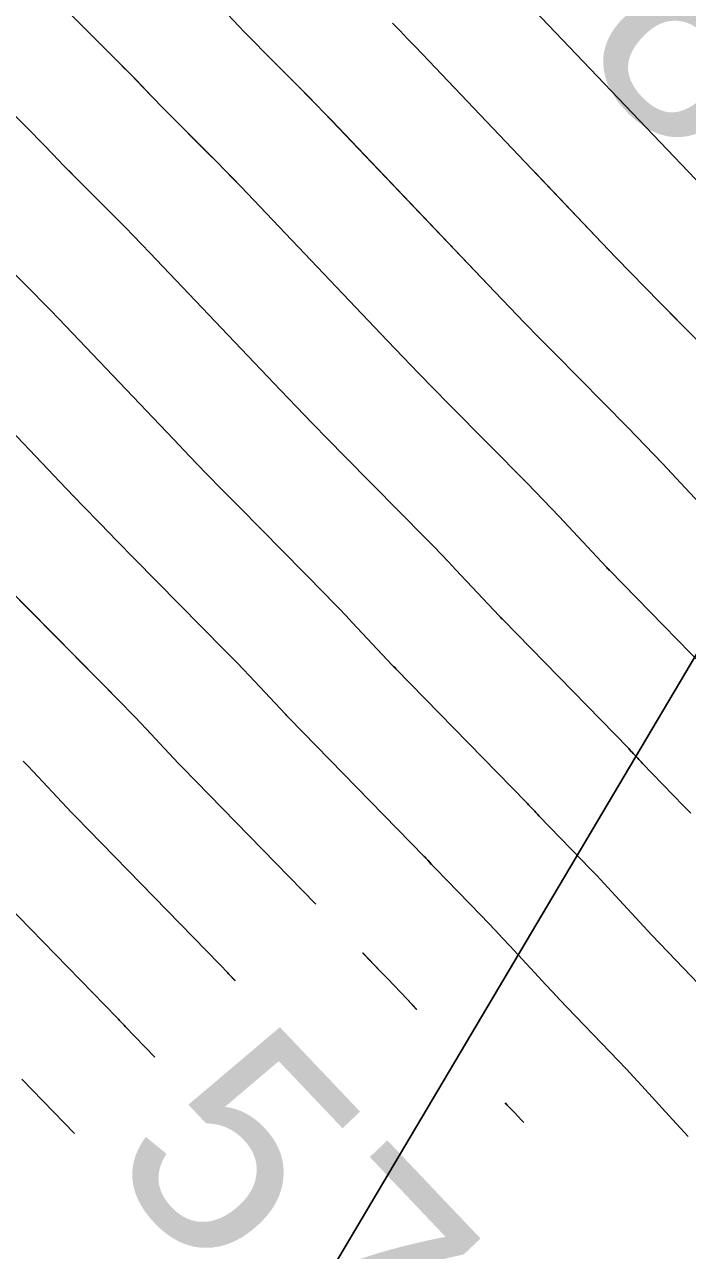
# Model space of a CAD drawing. Extents: x 954385 to 988206, y 1868364 to 1924553.
# Drawn here: x 955929.86 to 955947.73, y 1922937.41 to 1922970.46 of the extents above; entities that cross this region are included whole.
import ezdxf

# ---------------------------------------------------------------- set-up
doc = ezdxf.new("R2010")
doc.units = 0
for name, color, linetype in [('16', 7, 'Continuous'), ('26', 7, 'Continuous'), ('5', 7, 'Continuous'), ('6', 7, 'Continuous'), ('7', 7, 'Continuous')]:
    doc.layers.add(name, color=color, linetype=linetype)

msp = doc.modelspace()

# ---------------------------------------------------------------- linework, layer by layer
at = {"layer": '16'}
for points in [[(955943.042, 1922971.437), (955948.315, 1922965.899)], [(955930.987, 1922970.841), (955932.428, 1922969.403), (955932.538, 1922969.294), (955932.646, 1922969.184), (955932.754, 1922969.073), (955932.862, 1922968.962), (955933.291, 1922968.517), (955933.399, 1922968.406), (955933.507, 1922968.295), (955933.615, 1922968.185), (955933.724, 1922968.076), (955934.82, 1922966.976), (955935.038, 1922966.755), (955935.256, 1922966.534), (955935.471, 1922966.311), (955935.686, 1922966.087), (955939.647, 1922961.927), (955940.062, 1922961.493), (955940.478, 1922961.062), (955940.896, 1922960.633), (955941.317, 1922960.206), (955943.406, 1922958.091), (955943.625, 1922957.868), (955943.842, 1922957.644), (955944.058, 1922957.418), (955944.272, 1922957.191), (955945.538, 1922955.839), (955945.553, 1922955.823), (955945.568, 1922955.807), (955945.614, 1922955.761), (955945.629, 1922955.745), (955948.905, 1922952.39)], [(955935.328, 1922970.733), (955935.79, 1922970.254), (955935.905, 1922970.134), (955936.021, 1922970.015), (955936.138, 1922969.896), (955936.255, 1922969.778), (955937.297, 1922968.733), (955937.509, 1922968.519), (955937.72, 1922968.304), (955937.93, 1922968.088), (955938.138, 1922967.87), (955942.536, 1922963.251), (955942.937, 1922962.832), (955943.34, 1922962.415), (955943.745, 1922961.999), (955944.151, 1922961.586), (955946.124, 1922959.59), (955946.359, 1922959.35), (955946.593, 1922959.108), (955946.825, 1922958.865), (955947.056, 1922958.621), (955948.42, 1922957.164)], [(955948.842, 1922961.088), (955946.986, 1922962.967), (955946.593, 1922963.366), (955946.202, 1922963.767), (955945.813, 1922964.17), (955945.426, 1922964.575), (955940.59, 1922969.653), (955940.388, 1922969.864), (955940.184, 1922970.074), (955939.98, 1922970.283), (955939.774, 1922970.491)], [(955928.472, 1922969.119), (955929.996, 1922967.599), (955930.097, 1922967.498), (955930.197, 1922967.397), (955930.297, 1922967.295), (955930.396, 1922967.192), (955930.793, 1922966.781), (955930.892, 1922966.678), (955930.992, 1922966.576), (955931.092, 1922966.474), (955931.192, 1922966.373), (955932.343, 1922965.218), (955932.568, 1922964.991), (955932.791, 1922964.763), (955933.013, 1922964.534), (955933.234, 1922964.303), (955936.758, 1922960.602), (955937.186, 1922960.155), (955937.616, 1922959.71), (955938.048, 1922959.266), (955938.482, 1922958.825), (955940.688, 1922956.593), (955940.89, 1922956.387), (955941.09, 1922956.18), (955941.29, 1922955.971), (955941.488, 1922955.761), (955942.655, 1922954.515), (955942.671, 1922954.498), (955942.686, 1922954.482), (955942.734, 1922954.433), (955942.75, 1922954.417), (955946.146, 1922950.938), (955946.177, 1922950.906), (955946.208, 1922950.874), (955946.239, 1922950.842), (955946.269, 1922950.809), (955946.391, 1922950.678), (955946.421, 1922950.646), (955946.452, 1922950.613), (955946.483, 1922950.581), (955946.514, 1922950.549), (955947.625, 1922949.401), (955947.82, 1922949.198)], [(955948.426, 1922944.182), (955947.414, 1922945.233), (955947.198, 1922945.459), (955946.983, 1922945.685), (955946.769, 1922945.913), (955946.557, 1922946.142), (955945.68, 1922947.09), (955945.482, 1922947.303), (955945.283, 1922947.515), (955945.083, 1922947.726), (955944.881, 1922947.935), (955943.725, 1922949.13), (955943.696, 1922949.159), (955943.668, 1922949.189), (955943.64, 1922949.219), (955943.612, 1922949.249), (955943.501, 1922949.368), (955943.473, 1922949.398), (955943.445, 1922949.428), (955943.416, 1922949.457), (955943.388, 1922949.487), (955939.87, 1922953.09), (955939.838, 1922953.123), (955939.805, 1922953.156), (955939.789, 1922953.173), (955939.772, 1922953.19), (955938.703, 1922954.332), (955938.522, 1922954.524), (955938.339, 1922954.716), (955938.155, 1922954.906), (955937.97, 1922955.095), (955935.648, 1922957.444), (955935.2, 1922957.9), (955934.754, 1922958.357), (955934.311, 1922958.817), (955933.869, 1922959.278), (955930.782, 1922962.52), (955930.555, 1922962.757), (955930.327, 1922962.993), (955930.097, 1922963.227), (955929.866, 1922963.461), (955928.661, 1922964.67)], [(955947.752, 1922940.486), (955947.541, 1922940.713), (955947.332, 1922940.94), (955946.497, 1922941.853), (955946.287, 1922942.081), (955946.076, 1922942.307), (955945.864, 1922942.532), (955945.65, 1922942.755), (955944.49, 1922943.961), (955944.294, 1922944.166), (955944.098, 1922944.372), (955943.904, 1922944.579), (955943.711, 1922944.787), (955942.94, 1922945.621), (955942.746, 1922945.829), (955942.552, 1922946.036), (955942.356, 1922946.242), (955942.159, 1922946.447), (955940.936, 1922947.711), (955940.91, 1922947.737), (955940.884, 1922947.764), (955940.859, 1922947.791), (955940.833, 1922947.819), (955940.732, 1922947.928), (955940.706, 1922947.955), (955940.681, 1922947.982), (955940.655, 1922948.009), (955940.629, 1922948.035), (955936.991, 1922951.762), (955936.957, 1922951.796), (955936.923, 1922951.831), (955936.907, 1922951.848), (955936.89, 1922951.866), (955935.919, 1922952.902), (955935.754, 1922953.078), (955935.588, 1922953.252), (955935.42, 1922953.424), (955935.252, 1922953.596), (955932.814, 1922956.064), (955932.352, 1922956.533), (955931.892, 1922957.005), (955931.435, 1922957.478), (955930.98, 1922957.954), (955928.33, 1922960.737)], [(955937.712, 1922946.747), (955934.112, 1922950.434), (955934.077, 1922950.47), (955934.042, 1922950.505), (955934.024, 1922950.523), (955934.007, 1922950.541), (955933.135, 1922951.473), (955932.986, 1922951.631), (955932.836, 1922951.787), (955932.686, 1922951.943), (955932.534, 1922952.098), (955929.95, 1922954.713), (955929.489, 1922955.182)], [(955935.539, 1922944.684), (955935.358, 1922944.872), (955935.337, 1922944.894), (955935.316, 1922944.915), (955935.296, 1922944.937), (955935.275, 1922944.959), (955935.194, 1922945.046), (955935.174, 1922945.068), (955935.153, 1922945.089), (955935.133, 1922945.111), (955935.112, 1922945.132), (955931.232, 1922949.106), (955931.196, 1922949.143), (955931.16, 1922949.18), (955931.142, 1922949.198), (955931.125, 1922949.217), (955930.351, 1922950.043), (955930.218, 1922950.184), (955930.085, 1922950.323), (955929.951, 1922950.462), (955929.816, 1922950.6)], [(955933.37, 1922942.625), (955932.568, 1922943.453), (955932.55, 1922943.472), (955932.532, 1922943.491), (955932.514, 1922943.51), (955932.497, 1922943.529), (955932.425, 1922943.605), (955932.408, 1922943.624), (955932.39, 1922943.643), (955932.371, 1922943.662), (955932.353, 1922943.681), (955928.353, 1922947.779)], [(955940.424, 1922943.91), (955940.17, 1922944.184), (955939.996, 1922944.371), (955939.821, 1922944.557), (955939.645, 1922944.743), (955939.467, 1922944.927), (955938.972, 1922945.439)], [(955931.201, 1922940.565), (955929.779, 1922942.034)], [(955943.318, 1922940.861), (955943.258, 1922940.925), (955943.067, 1922941.128), (955942.874, 1922941.329), (955942.818, 1922941.388)]]:
    msp.add_lwpolyline(points, dxfattribs=at)
at = {"layer": '26'}
msp.add_lwpolyline([(955957.131, 1922968.928), (955922.647, 1922910.794), (955922.717, 1922916.794), (955922.647, 1922910.794), (955927.878, 1922913.733)], dxfattribs=at)
at = {"layer": '6'}
for points in [[(955928.472, 1922969.12), (955929.995, 1922967.599), (955930.096, 1922967.498), (955930.196, 1922967.396), (955930.296, 1922967.294), (955930.395, 1922967.192), (955930.792, 1922966.78), (955930.891, 1922966.678), (955930.991, 1922966.575), (955931.091, 1922966.474), (955931.191, 1922966.372), (955932.342, 1922965.218), (955932.567, 1922964.991), (955932.791, 1922964.763), (955933.013, 1922964.533), (955933.234, 1922964.303), (955936.758, 1922960.602), (955937.186, 1922960.155), (955937.616, 1922959.709), (955938.048, 1922959.266), (955938.482, 1922958.825), (955940.688, 1922956.593), (955940.89, 1922956.387), (955941.09, 1922956.18), (955941.29, 1922955.971), (955941.487, 1922955.761), (955942.655, 1922954.515), (955942.663, 1922954.506), (955942.671, 1922954.498), (955942.679, 1922954.49), (955942.687, 1922954.482), (955942.719, 1922954.45), (955942.735, 1922954.434), (955942.751, 1922954.417), (955946.146, 1922950.938), (955946.177, 1922950.906), (955946.208, 1922950.874), (955946.239, 1922950.842), (955946.269, 1922950.809), (955946.391, 1922950.678), (955946.421, 1922950.646), (955946.452, 1922950.613), (955946.483, 1922950.581), (955946.514, 1922950.549), (955947.625, 1922949.401), (955947.82, 1922949.198)], [(955933.37, 1922942.626), (955932.568, 1922943.453), (955932.55, 1922943.472), (955932.532, 1922943.491), (955932.514, 1922943.51), (955932.497, 1922943.529), (955932.425, 1922943.605), (955932.408, 1922943.624), (955932.39, 1922943.643), (955932.372, 1922943.662), (955932.353, 1922943.681), (955928.354, 1922947.779)]]:
    msp.add_lwpolyline(points, dxfattribs=at)
at = {"layer": '7'}
for points in [[(955948.905, 1922952.39), (955945.63, 1922955.745), (955945.615, 1922955.761), (955945.599, 1922955.776), (955945.568, 1922955.807), (955945.56, 1922955.815), (955945.553, 1922955.823), (955945.545, 1922955.831), (955945.537, 1922955.839), (955944.272, 1922957.191), (955944.057, 1922957.418), (955943.842, 1922957.644), (955943.624, 1922957.868), (955943.406, 1922958.091), (955941.317, 1922960.205), (955940.896, 1922960.633), (955940.478, 1922961.062), (955940.061, 1922961.493), (955939.647, 1922961.926), (955935.686, 1922966.086), (955935.471, 1922966.31), (955935.255, 1922966.533), (955935.038, 1922966.755), (955934.819, 1922966.975), (955933.723, 1922968.075), (955933.614, 1922968.185), (955933.506, 1922968.295), (955933.398, 1922968.406), (955933.29, 1922968.517), (955932.861, 1922968.962), (955932.754, 1922969.073), (955932.646, 1922969.183), (955932.537, 1922969.293), (955932.428, 1922969.403), (955930.987, 1922970.841)], [(955948.42, 1922957.163), (955947.056, 1922958.62), (955946.825, 1922958.865), (955946.593, 1922959.108), (955946.359, 1922959.35), (955946.124, 1922959.59), (955944.151, 1922961.586), (955943.744, 1922961.999), (955943.34, 1922962.414), (955942.937, 1922962.831), (955942.536, 1922963.25), (955938.137, 1922967.869), (955937.929, 1922968.087), (955937.719, 1922968.304), (955937.508, 1922968.519), (955937.296, 1922968.733), (955936.254, 1922969.778), (955936.137, 1922969.896), (955936.021, 1922970.015), (955935.904, 1922970.134), (955935.789, 1922970.253), (955935.327, 1922970.732)], [(955947.518, 1922962.428), (955946.985, 1922962.966), (955946.593, 1922963.366), (955946.202, 1922963.767), (955945.813, 1922964.17), (955945.425, 1922964.575), (955943.621, 1922966.469)], [(955928.66, 1922964.67), (955929.865, 1922963.46), (955930.097, 1922963.227), (955930.326, 1922962.992), (955930.555, 1922962.757), (955930.782, 1922962.52), (955933.869, 1922959.278), (955934.31, 1922958.816), (955934.754, 1922958.357), (955935.2, 1922957.899), (955935.648, 1922957.444), (955937.97, 1922955.095), (955938.155, 1922954.906), (955938.339, 1922954.716), (955938.522, 1922954.524), (955938.703, 1922954.332), (955939.772, 1922953.19), (955939.78, 1922953.181), (955939.788, 1922953.173), (955939.797, 1922953.165), (955939.805, 1922953.156), (955939.839, 1922953.123), (955939.855, 1922953.107), (955939.872, 1922953.09), (955943.388, 1922949.487), (955943.416, 1922949.457), (955943.445, 1922949.428), (955943.473, 1922949.398), (955943.501, 1922949.368), (955943.612, 1922949.249), (955943.64, 1922949.219), (955943.668, 1922949.189), (955943.696, 1922949.159), (955943.725, 1922949.13), (955944.881, 1922947.935), (955945.083, 1922947.726), (955945.283, 1922947.515), (955945.482, 1922947.304), (955945.68, 1922947.091), (955946.557, 1922946.142), (955946.77, 1922945.913), (955946.983, 1922945.686), (955947.198, 1922945.459), (955947.414, 1922945.233), (955948.426, 1922944.182)], [(955947.752, 1922940.486), (955947.541, 1922940.713), (955947.332, 1922940.94), (955946.497, 1922941.853), (955946.287, 1922942.081), (955946.076, 1922942.307), (955945.864, 1922942.532), (955945.65, 1922942.755), (955944.49, 1922943.961), (955944.294, 1922944.166), (955944.099, 1922944.372), (955943.904, 1922944.579), (955943.711, 1922944.787), (955942.94, 1922945.622), (955942.746, 1922945.83), (955942.552, 1922946.036), (955942.356, 1922946.242), (955942.159, 1922946.447), (955940.936, 1922947.711), (955940.91, 1922947.737), (955940.884, 1922947.764), (955940.859, 1922947.791), (955940.833, 1922947.819), (955940.732, 1922947.928), (955940.706, 1922947.955), (955940.681, 1922947.982), (955940.655, 1922948.009), (955940.629, 1922948.035), (955936.992, 1922951.762), (955936.975, 1922951.779), (955936.958, 1922951.797), (955936.924, 1922951.831), (955936.915, 1922951.839), (955936.906, 1922951.848), (955936.898, 1922951.857), (955936.89, 1922951.866), (955935.919, 1922952.902), (955935.754, 1922953.077), (955935.588, 1922953.251), (955935.42, 1922953.424), (955935.252, 1922953.596), (955932.813, 1922956.064), (955932.352, 1922956.533), (955931.892, 1922957.004), (955931.435, 1922957.478), (955930.98, 1922957.954), (955928.33, 1922960.736)], [(955929.489, 1922955.181), (955929.949, 1922954.713), (955932.534, 1922952.098), (955932.685, 1922951.943), (955932.836, 1922951.787), (955932.986, 1922951.631), (955933.135, 1922951.473), (955934.007, 1922950.541), (955934.016, 1922950.532), (955934.024, 1922950.523), (955934.033, 1922950.514), (955934.042, 1922950.505), (955934.078, 1922950.47), (955934.095, 1922950.452), (955934.113, 1922950.434), (955937.711, 1922946.747)], [(955935.539, 1922944.685), (955935.357, 1922944.872), (955935.337, 1922944.894), (955935.316, 1922944.915), (955935.296, 1922944.937), (955935.275, 1922944.959), (955935.194, 1922945.046), (955935.174, 1922945.068), (955935.153, 1922945.089), (955935.133, 1922945.111), (955935.112, 1922945.132), (955931.234, 1922949.107), (955931.216, 1922949.125), (955931.197, 1922949.143), (955931.16, 1922949.18), (955931.151, 1922949.189), (955931.142, 1922949.198), (955931.133, 1922949.207), (955931.124, 1922949.217), (955930.351, 1922950.043), (955930.218, 1922950.184), (955930.085, 1922950.323), (955929.951, 1922950.462), (955929.815, 1922950.6)], [(955938.976, 1922945.435), (955939.467, 1922944.927), (955939.645, 1922944.743), (955939.821, 1922944.558), (955939.996, 1922944.371), (955940.17, 1922944.184), (955940.43, 1922943.904)], [(955929.779, 1922942.034), (955931.2, 1922940.566)], [(955942.845, 1922941.36), (955942.874, 1922941.329), (955943.067, 1922941.128), (955943.258, 1922940.925), (955943.291, 1922940.89)]]:
    msp.add_lwpolyline(points, dxfattribs=at)

# ---------------------------------------------------------------- texts
at = {"layer": '16'}
msp.add_text('575', height=6, rotation=313.5126, dxfattribs=at).set_placement((955931.932, 1922939.782))
at = {"layer": '5'}
for s, rotation, p in [('585', 313.9548, (955941.508, 1922972.983)), ('575', 313.5141, (955931.932, 1922939.783))]:
    msp.add_text(s, height=6, rotation=rotation, dxfattribs=at).set_placement(p)

doc.saveas('drawing.dxf')
